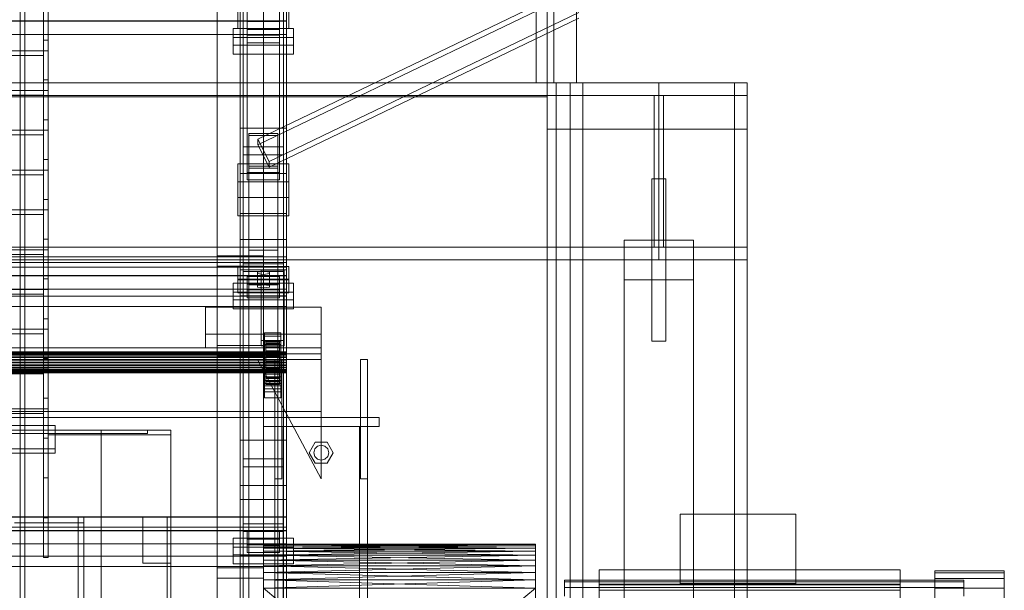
# Model space of a CAD drawing. Header units: millimetres. Extents: x -2233 to 61924, y -68080 to 6847.
# Tile 376 of 656: x 1270 to 2120, y -33138 to -32645. Entities that reach past the tile are written whole.
import ezdxf

# ---------------------------------------------------------------- set-up
doc = ezdxf.new("R2010")
doc.units = ezdxf.units.MM
for name, color, linetype, lineweight in [('frontal_C03', 7, 'Continuous', 0), ('frontal_C03-dry', 7, 'Continuous', 0), ('frontal_secador', 7, 'Continuous', 0), ('frontal_tolva', 7, 'Continuous', 0)]:
    doc.layers.add(name, color=color, linetype=linetype, lineweight=lineweight)

msp = doc.modelspace()

# ---------------------------------------------------------------- linework, layer by layer
at = {"layer": 'frontal_C03'}
for p, q in [((1270, -32314.944), (1270, -34875.113)), ((1270, -32318.841), (1270, -34879.011)), ((1274, -34875.113), (1274, -32314.944)), ((1500, -32314.944), (1500, -34875.113)), ((1500, -34879.011), (1500, -32318.841)), ((1270, -35001.792), (1270, -32441.623)), ((1274, -32441.623), (1274, -35001.792)), ((1460, -32739.193), (1460, -32514.617)), ((1500, -32514.617), (1500, -32739.193)), ((1462.5, -32856.206), (1462.5, -32530.737)), ((1497.5, -32530.737), (1497.5, -32856.206)), ((1462.5, -32862.943), (1462.5, -32537.475)), ((1497.5, -32862.943), (1497.5, -32537.475)), ((1460, -32778.171), (1460, -32553.595)), ((1500, -32778.171), (1500, -32553.595)), ((1440, -32926.85), (1440, -32579.944)), ((1480, -32579.944), (1480, -32926.85)), ((1440, -32588.927), (1440, -32935.833)), ((1480, -32935.833), (1480, -32588.927)), ((1458, -32623.917), (1458, -32653.151)), ((1466, -32777.531), (1466, -32619.182)), ((1475.132, -32748.616), (1742.632, -32619.988)), ((1742.632, -32624.929), (1475.132, -32753.557)), ((1494, -32619.182), (1494, -32777.531)), ((1502, -32653.151), (1502, -32623.917)), ((1466, -32625.47), (1466, -32783.819)), ((1494, -32783.819), (1494, -32625.47)), ((1458, -32637.43), (1458, -32653.151)), ((1484.868, -32767.841), (1752.368, -32639.213)), ((1500, -32635.017), (1500, -32646.426)), ((1500, -32635.017), (1500, -32646.711)), ((1502, -32653.151), (1502, -32637.43)), ((1500, -32646.426), (-1500, -32646.426)), ((1500, -32646.711), (-1500, -32646.711)), ((1466, -32653.835), (1466, -32647.097)), ((1466, -32647.097), (1494, -32647.097)), ((1466, -32658.791), (1466, -32647.097)), ((1484.868, -32772.782), (1752.368, -32644.153)), ((1494, -32647.097), (1494, -32653.835)), ((1494, -32647.097), (1494, -32658.791)), ((1500, -32658.119), (1500, -32646.426)), ((1500, -32658.119), (1500, -32646.711)), ((-1500, -32658.119), (1500, -32658.119)), ((1454, -32667.397), (1454, -32653.024)), ((1454, -32653.024), (1506, -32653.024)), ((1454, -32660.82), (1454, -32653.024)), ((1458, -32653.151), (1502, -32653.151)), ((1494, -32653.835), (1466, -32653.835)), ((1466, -32653.835), (1466, -32665.528)), ((1494, -32658.791), (1466, -32658.791)), ((1466, -32658.791), (1466, -32665.528)), ((1494, -32665.528), (1494, -32653.835)), ((1494, -32665.528), (1494, -32658.791)), ((1506, -32653.024), (1506, -32667.397)), ((1506, -32653.024), (1506, -32660.82)), ((1506, -32660.82), (1454, -32660.82)), ((1454, -32660.82), (1454, -32675.193)), ((1506, -32667.397), (1454, -32667.397)), ((1454, -32667.397), (1454, -32675.193)), ((1466, -32665.528), (1494, -32665.528)), ((1506, -32675.193), (1506, -32660.82)), ((1506, -32675.193), (1506, -32667.397)), ((1454, -32675.193), (1506, -32675.193)), ((1500, -32739.193), (1460, -32739.193)), ((1460, -32739.193), (1460, -32778.171)), ((1460, -33008.685), (1460, -32739.193)), ((1467.5, -32773.613), (1467.5, -32743.751)), ((1467.5, -32743.751), (1492.5, -32743.751)), ((1467.5, -32743.751), (1467.5, -32844.643)), ((1492.5, -32743.751), (1492.5, -32773.613)), ((1492.5, -32844.643), (1492.5, -32743.751)), ((1500, -32778.171), (1500, -32739.193)), ((1500, -32739.193), (1500, -33008.685)), ((1492.5, -32745.504), (1467.5, -32745.504)), ((1467.5, -32745.504), (1467.5, -32771.861)), ((1467.5, -33340.464), (1467.5, -32745.504)), ((1484.868, -32767.841), (1475.132, -32748.616)), ((1475.132, -32748.616), (1475.132, -32753.557)), ((1492.5, -32771.861), (1492.5, -32745.504)), ((1492.5, -32745.504), (1492.5, -33340.464)), ((1462.5, -32762.051), (1462.5, -32755.314)), ((1462.5, -32755.314), (1497.5, -32755.314)), ((1462.5, -33080.782), (1462.5, -32755.314)), ((1475.132, -32753.557), (1484.868, -32772.782)), ((1497.5, -32755.314), (1497.5, -32762.051)), ((1497.5, -32755.314), (1497.5, -33080.782)), ((1497.5, -32762.051), (1462.5, -32762.051)), ((1462.5, -33087.519), (1462.5, -32762.051)), ((1484.868, -32772.782), (1484.868, -32767.841)), ((1497.5, -33087.519), (1497.5, -32762.051)), ((1458, -32785.612), (1458, -32769.892)), ((1458, -32769.892), (1502, -32769.892)), ((1458, -32799.125), (1458, -32769.892)), ((1460, -32778.171), (1500, -32778.171)), ((1460, -33047.663), (1460, -32778.171)), ((1494, -32777.531), (1466, -32777.531)), ((1466, -32777.531), (1466, -32783.819)), ((1467.5, -32771.861), (1492.5, -32771.861)), ((1467.5, -33366.821), (1467.5, -32771.861)), ((1492.5, -32773.613), (1467.5, -32773.613)), ((1467.5, -32773.613), (1467.5, -32874.506)), ((1492.5, -33366.821), (1492.5, -32771.861)), ((1492.5, -32773.613), (1492.5, -32874.506)), ((1494, -32783.819), (1494, -32777.531)), ((1500, -33047.663), (1500, -32778.171)), ((1502, -32769.892), (1502, -32785.612)), ((1502, -32769.892), (1502, -32799.125)), ((1502, -32785.612), (1458, -32785.612)), ((1458, -32785.612), (1458, -32814.846)), ((1466, -32783.819), (1494, -32783.819)), ((1502, -32814.846), (1502, -32785.612)), ((1502, -32799.125), (1458, -32799.125)), ((1458, -32799.125), (1458, -32814.846)), ((1502, -32814.846), (1502, -32799.125)), ((1458, -32814.846), (1502, -32814.846)), ((1500, -32812.755), (1460, -32812.755)), ((1460, -32812.755), (1460, -32861.478)), ((1460, -32835.213), (1460, -32812.755)), ((1500, -32861.478), (1500, -32812.755)), ((1500, -32812.755), (1500, -32835.213)), ((1500, -32835.213), (1460, -32835.213)), ((1460, -32835.213), (1460, -32883.936)), ((1460, -33059.789), (1460, -32835.213)), ((1500, -32883.936), (1500, -32835.213)), ((1500, -32835.213), (1500, -33059.789)), ((1492.5, -32844.643), (1467.5, -32844.643)), ((1467.5, -32844.643), (1467.5, -32874.506)), ((1492.5, -32874.506), (1492.5, -32844.643)), ((-1500, -32850.211), (1500, -32850.211)), ((1440, -32858.418), (1440, -32849.435)), ((1440, -32849.435), (1480, -32849.435)), ((1440, -33196.342), (1440, -32849.435)), ((1480, -32849.435), (1480, -32858.418)), ((1480, -32849.435), (1480, -33196.342)), ((1500, -32850.211), (1500, -32859.194)), ((1500, -32850.211), (1500, -32884.317)), ((-1500, -32855.102), (1500, -32855.102)), ((1500, -32859.194), (-1500, -32859.194)), ((1480, -32858.418), (1440, -32858.418)), ((1440, -32858.418), (1440, -33205.325)), ((1458, -32869.718), (1458, -32858.49)), ((1458, -32858.49), (1502, -32858.49)), ((1458, -32870.183), (1458, -32858.49)), ((1460, -32861.478), (1500, -32861.478)), ((1460, -32883.936), (1460, -32861.478)), ((1497.5, -32856.206), (1462.5, -32856.206)), ((1462.5, -32856.206), (1462.5, -32862.943)), ((1462.5, -32862.943), (1497.5, -32862.943)), ((1480, -32862.757), (1474.804, -32863.43)), ((1478, -32866.35), (1478, -32861.858)), ((1478, -32861.858), (1498, -32861.858)), ((1478, -32922.664), (1478, -32861.858)), ((1480, -33205.325), (1480, -32858.418)), ((1485.196, -32863.43), (1480, -32862.757)), ((1480, -32874.45), (1480, -32862.757)), ((1497.5, -32862.943), (1497.5, -32856.206)), ((1498, -32861.858), (1498, -32866.35)), ((1498, -32861.858), (1498, -32922.664)), ((1500, -32855.102), (1500, -32866.511)), ((1500, -32855.102), (1500, -32866.796)), ((1500, -32893.3), (1500, -32859.194)), ((1500, -32883.936), (1500, -32861.478)), ((1502, -32858.49), (1502, -32869.718)), ((1502, -32858.49), (1502, -32870.183)), ((1500, -32866.511), (-1500, -32866.511)), ((1500, -32866.796), (-1500, -32866.796)), ((1502, -32869.718), (1458, -32869.718)), ((1458, -32869.718), (1458, -32881.412)), ((1502, -32870.183), (1458, -32870.183)), ((1458, -32870.183), (1458, -32881.412)), ((1466, -32873.919), (1466, -32867.182)), ((1466, -32867.182), (1494, -32867.182)), ((1466, -32878.876), (1466, -32867.182)), ((1474.804, -32863.43), (1474.804, -32864.778)), ((1474.804, -32875.124), (1474.804, -32863.43)), ((1474.804, -32864.778), (1480, -32865.452)), ((1474.804, -32876.471), (1474.804, -32864.778)), ((1498, -32866.35), (1478, -32866.35)), ((1478, -32866.35), (1478, -32927.156)), ((1480, -32865.452), (1485.196, -32864.778)), ((1480, -32865.452), (1480, -32877.145)), ((1485.196, -32864.778), (1485.196, -32863.43)), ((1485.196, -32875.124), (1485.196, -32863.43)), ((1485.196, -32876.471), (1485.196, -32864.778)), ((1494, -32867.182), (1494, -32873.919)), ((1494, -32867.182), (1494, -32878.876)), ((1498, -32927.156), (1498, -32866.35)), ((1500, -32878.204), (1500, -32866.511)), ((1500, -32878.204), (1500, -32866.796)), ((1502, -32881.412), (1502, -32869.718)), ((1502, -32881.412), (1502, -32870.183)), ((-1500, -32878.204), (1500, -32878.204)), ((1454, -32887.482), (1454, -32873.109)), ((1454, -32873.109), (1506, -32873.109)), ((1454, -32880.905), (1454, -32873.109)), ((1494, -32873.919), (1466, -32873.919)), ((1466, -32873.919), (1466, -32885.613)), ((1494, -32878.876), (1466, -32878.876)), ((1466, -32878.876), (1466, -32885.613)), ((1467.5, -32874.506), (1492.5, -32874.506)), ((1474.804, -32875.124), (1480, -32874.45)), ((1474.804, -32876.471), (1474.804, -32875.124)), ((1480, -32877.145), (1474.804, -32876.471)), ((1480, -32874.45), (1485.196, -32875.124)), ((1485.196, -32876.471), (1480, -32877.145)), ((1485.196, -32875.124), (1485.196, -32876.471)), ((1494, -32885.613), (1494, -32873.919)), ((1494, -32885.613), (1494, -32878.876)), ((1506, -32873.109), (1506, -32887.482)), ((1506, -32873.109), (1506, -32880.905)), ((1500, -32884.317), (-1500, -32884.317)), ((1506, -32880.905), (1454, -32880.905)), ((1454, -32880.905), (1454, -32895.278)), ((1506, -32887.482), (1454, -32887.482)), ((1454, -32887.482), (1454, -32895.278)), ((1458, -32881.412), (1502, -32881.412)), ((1460, -32883.936), (1500, -32883.936)), ((1460, -33108.512), (1460, -32883.936)), ((1466, -32885.613), (1494, -32885.613)), ((1500, -33108.512), (1500, -32883.936)), ((1500, -32893.3), (1500, -32884.317)), ((1506, -32895.278), (1506, -32880.905)), ((1506, -32895.278), (1506, -32887.482)), ((-1500, -32893.3), (1500, -32893.3)), ((1430, -32916.942), (1430, -32893.896)), ((1430, -32893.896), (1530, -32893.896)), ((1430, -32928.942), (1430, -32893.896)), ((1454, -32895.278), (1506, -32895.278)), ((1530, -32893.896), (1530, -32916.942)), ((1530, -32893.896), (1530, -32928.942)), ((1530, -32916.942), (1430, -32916.942)), ((1430, -32916.942), (1430, -32928.942)), ((1498, -32922.664), (1478, -32922.664)), ((1478, -32922.664), (1478, -32927.156)), ((1481, -32918.767), (1481, -32916.072)), ((1481, -32916.072), (1495, -32916.072)), ((1481, -32956.999), (1481, -32916.072)), ((1495, -32918.767), (1481, -32918.767)), ((1481, -32918.767), (1481, -32959.694)), ((1482, -32932.482), (1482, -32922.488)), ((1482, -32922.488), (1482, -32923.308)), ((1482, -32922.488), (1494, -32922.488)), ((1482, -32922.961), (1482, -32922.488)), ((1494, -32923.308), (1494, -32922.488)), ((1494, -32922.488), (1494, -32932.482)), ((1494, -32922.488), (1494, -32922.961)), ((1495, -32916.072), (1495, -32918.767)), ((1495, -32916.072), (1495, -32956.999)), ((1495, -32959.694), (1495, -32918.767)), ((1498, -32927.156), (1498, -32922.664)), ((1530, -32928.942), (1530, -32916.942)), ((1530, -32928.942), (-1530, -32928.942)), ((1430, -32928.942), (1530, -32928.942)), ((1480, -32926.85), (1440, -32926.85)), ((1440, -32926.85), (1440, -32935.833)), ((1478, -32927.156), (1498, -32927.156)), ((1480, -32935.833), (1480, -32926.85)), ((1481, -32925.953), (1481, -32923.258)), ((1481, -32923.258), (1495, -32923.258)), ((1481, -32964.185), (1481, -32923.258)), ((1495, -32925.953), (1481, -32925.953)), ((1481, -32925.953), (1481, -32966.88)), ((1482, -32932.706), (1482, -32922.961)), ((1482, -32922.961), (1494, -32922.961)), ((1482, -32924.696), (1482, -32922.961)), ((1482, -32932.87), (1482, -32923.308)), ((1482, -32923.308), (1482, -32925.367)), ((1482, -32923.308), (1494, -32923.308)), ((1482, -32933.528), (1482, -32924.696)), ((1482, -32924.696), (1494, -32924.696)), ((1482, -32927.575), (1482, -32924.696)), ((1482, -32933.845), (1482, -32925.367)), ((1482, -32925.367), (1482, -32928.523)), ((1482, -32925.367), (1494, -32925.367)), ((1482, -32934.891), (1482, -32927.575)), ((1482, -32927.575), (1494, -32927.575)), ((1482, -32931.401), (1482, -32927.575)), ((1482, -32935.34), (1482, -32928.523)), ((1482, -32928.523), (1482, -32932.562)), ((1482, -32928.523), (1494, -32928.523)), ((1494, -32922.961), (1494, -32932.706)), ((1494, -32922.961), (1494, -32924.696)), ((1494, -32925.367), (1494, -32923.308)), ((1494, -32923.308), (1494, -32932.87)), ((1494, -32924.696), (1494, -32933.528)), ((1494, -32924.696), (1494, -32927.575)), ((1494, -32928.523), (1494, -32925.367)), ((1494, -32925.367), (1494, -32933.845)), ((1494, -32927.575), (1494, -32934.891)), ((1494, -32927.575), (1494, -32931.401)), ((1494, -32932.562), (1494, -32928.523)), ((1494, -32928.523), (1494, -32935.34)), ((1495, -32923.258), (1495, -32925.953)), ((1495, -32923.258), (1495, -32964.185)), ((1495, -32966.88), (1495, -32925.953)), ((1530, -32928.942), (1530, -32933.942)), ((1530, -32933.942), (-1530, -32933.942)), ((-1500, -32932.482), (1500, -32932.482)), ((-1500, -32932.706), (1500, -32932.706)), ((-1500, -32932.87), (1500, -32932.87)), ((-1500, -32933.528), (1500, -32933.528)), ((-1500, -32933.845), (1500, -32933.845)), ((-1500, -32934.891), (1500, -32934.891)), ((-1500, -32935.34), (1500, -32935.34)), ((-1500, -32936.704), (1500, -32936.704)), ((-1500, -32937.254), (1500, -32937.254)), ((-1500, -32938.841), (1500, -32938.841)), ((1500, -32939.455), (-1500, -32939.455)), ((1440, -32935.833), (1480, -32935.833)), ((1530, -33041.942), (1475, -32938.942)), ((1475, -32938.942), (1530, -32938.942)), ((1482, -32936.704), (1482, -32931.401)), ((1482, -32931.401), (1494, -32931.401)), ((1482, -32935.914), (1482, -32931.401)), ((1482, -32932.87), (1482, -32932.482)), ((1494, -32932.482), (1482, -32932.482)), ((1482, -32932.482), (1482, -32932.706)), ((1482, -32937.254), (1482, -32932.562)), ((1482, -32932.562), (1482, -32937.209)), ((1482, -32932.562), (1494, -32932.562)), ((1494, -32932.706), (1482, -32932.706)), ((1482, -32932.706), (1482, -32933.528)), ((1482, -32933.845), (1482, -32932.87)), ((1494, -32932.87), (1482, -32932.87)), ((1494, -32933.528), (1482, -32933.528)), ((1482, -32933.528), (1482, -32934.891)), ((1482, -32935.34), (1482, -32933.845)), ((1494, -32933.845), (1482, -32933.845)), ((1494, -32934.891), (1482, -32934.891)), ((1482, -32934.891), (1482, -32936.704)), ((1482, -32937.254), (1482, -32935.34)), ((1494, -32935.34), (1482, -32935.34)), ((1482, -32938.841), (1482, -32935.914)), ((1482, -32935.914), (1494, -32935.914)), ((1482, -32940.806), (1482, -32935.914)), ((1494, -32936.704), (1482, -32936.704)), ((1482, -32936.704), (1482, -32938.841)), ((1482, -32937.209), (1482, -32939.455)), ((1494, -32937.209), (1482, -32937.209)), ((1482, -32937.209), (1482, -32942.146)), ((1482, -32939.455), (1482, -32937.254)), ((1494, -32937.254), (1482, -32937.254)), ((1494, -32938.841), (1482, -32938.841)), ((1482, -32938.841), (1482, -32941.158)), ((1482, -32939.455), (1494, -32939.455)), ((1482, -32941.793), (1482, -32939.455)), ((1490, -33041.942), (1490, -32938.942)), ((1490, -32938.942), (1496, -32938.942)), ((1494, -32931.401), (1494, -32936.704)), ((1494, -32931.401), (1494, -32935.914)), ((1494, -32932.482), (1494, -32932.87)), ((1494, -32932.706), (1494, -32932.482)), ((1494, -32937.209), (1494, -32932.562)), ((1494, -32932.562), (1494, -32937.254)), ((1494, -32933.528), (1494, -32932.706)), ((1494, -32932.87), (1494, -32933.845)), ((1494, -32934.891), (1494, -32933.528)), ((1494, -32933.845), (1494, -32935.34)), ((1494, -32936.704), (1494, -32934.891)), ((1494, -32935.34), (1494, -32937.254)), ((1494, -32935.914), (1494, -32938.841)), ((1494, -32935.914), (1494, -32940.806)), ((1494, -32938.841), (1494, -32936.704)), ((1494, -32939.455), (1494, -32937.209)), ((1494, -32942.146), (1494, -32937.209)), ((1494, -32937.254), (1494, -32939.455)), ((1494, -32941.158), (1494, -32938.841)), ((1494, -32939.455), (1494, -32941.793)), ((1496, -33041.942), (1496, -32938.942)), ((1500, -32932.87), (1500, -32932.482)), ((1500, -32932.482), (1500, -32932.706)), ((1500, -32932.706), (1500, -32933.528)), ((1500, -32933.845), (1500, -32932.87)), ((1500, -32933.528), (1500, -32934.891)), ((1500, -32935.34), (1500, -32933.845)), ((1500, -32934.891), (1500, -32936.704)), ((1500, -32937.254), (1500, -32935.34)), ((1500, -32936.704), (1500, -32938.841)), ((1500, -32939.455), (1500, -32937.254)), ((1500, -32938.841), (1500, -32941.158)), ((1500, -32941.793), (1500, -32939.455)), ((1530, -32933.942), (1530, -32983.942)), ((1530, -32938.942), (1530, -33041.942)), ((1564, -33041.942), (1564, -32938.942)), ((1564, -32938.942), (1570, -32938.942)), ((1570, -33041.942), (1570, -32938.942)), ((-1500, -32941.158), (1500, -32941.158)), ((-1500, -32941.793), (1500, -32941.793)), ((-1500, -32943.497), (1500, -32943.497)), ((-1500, -32944.111), (1500, -32944.111)), ((-1500, -32945.698), (1500, -32945.698)), ((-1500, -32946.248), (1500, -32946.248)), ((-1500, -32947.611), (1500, -32947.611)), ((-1500, -32948.06), (1500, -32948.06)), ((1482, -32941.158), (1482, -32940.806)), ((1482, -32940.806), (1494, -32940.806)), ((1482, -32945.743), (1482, -32940.806)), ((1494, -32941.158), (1482, -32941.158)), ((1482, -32941.158), (1482, -32943.497)), ((1482, -32944.111), (1482, -32941.793)), ((1482, -32941.793), (1482, -32942.146)), ((1494, -32941.793), (1482, -32941.793)), ((1482, -32942.146), (1482, -32947.038)), ((1482, -32942.146), (1494, -32942.146)), ((1482, -32943.497), (1482, -32945.743)), ((1494, -32943.497), (1482, -32943.497)), ((1482, -32943.497), (1482, -32945.698)), ((1482, -32946.248), (1482, -32944.111)), ((1482, -32944.111), (1482, -32947.038)), ((1494, -32944.111), (1482, -32944.111)), ((1482, -32945.698), (1482, -32950.389)), ((1494, -32945.698), (1482, -32945.698)), ((1482, -32945.698), (1482, -32947.611)), ((1482, -32945.743), (1494, -32945.743)), ((1482, -32950.389), (1482, -32945.743)), ((1482, -32948.06), (1482, -32946.248)), ((1482, -32946.248), (1482, -32951.551)), ((1494, -32946.248), (1482, -32946.248)), ((1482, -32947.038), (1482, -32951.551)), ((1482, -32947.038), (1494, -32947.038)), ((1482, -32947.611), (1482, -32954.429)), ((1494, -32947.611), (1482, -32947.611)), ((1482, -32947.611), (1482, -32949.107)), ((1482, -32949.424), (1482, -32948.06)), ((1482, -32948.06), (1482, -32955.377)), ((1494, -32948.06), (1482, -32948.06)), ((1494, -32940.806), (1494, -32941.158)), ((1494, -32940.806), (1494, -32945.743)), ((1494, -32943.497), (1494, -32941.158)), ((1494, -32942.146), (1494, -32941.793)), ((1494, -32941.793), (1494, -32944.111)), ((1494, -32947.038), (1494, -32942.146)), ((1494, -32945.743), (1494, -32943.497)), ((1494, -32945.698), (1494, -32943.497)), ((1494, -32947.038), (1494, -32944.111)), ((1494, -32944.111), (1494, -32946.248)), ((1494, -32950.389), (1494, -32945.698)), ((1494, -32947.611), (1494, -32945.698)), ((1494, -32945.743), (1494, -32950.389)), ((1494, -32951.551), (1494, -32946.248)), ((1494, -32946.248), (1494, -32948.06)), ((1494, -32951.551), (1494, -32947.038)), ((1494, -32954.429), (1494, -32947.611)), ((1494, -32949.107), (1494, -32947.611)), ((1494, -32955.377), (1494, -32948.06)), ((1494, -32948.06), (1494, -32949.424)), ((1500, -32941.158), (1500, -32943.497)), ((1500, -32944.111), (1500, -32941.793)), ((1500, -32943.497), (1500, -32945.698)), ((1500, -32946.248), (1500, -32944.111)), ((1500, -32945.698), (1500, -32947.611)), ((1500, -32948.06), (1500, -32946.248)), ((1500, -32947.611), (1500, -32949.107)), ((1500, -32949.424), (1500, -32948.06)), ((-1500, -32949.107), (1500, -32949.107)), ((-1500, -32949.424), (1500, -32949.424)), ((-1500, -32950.082), (1500, -32950.082)), ((-1500, -32950.246), (1500, -32950.246)), ((-1500, -32950.47), (1500, -32950.47)), ((1481, -32964.181), (1481, -32953.851)), ((1481, -32953.851), (1495, -32953.851)), ((1481, -32961.647), (1481, -32953.851)), ((1482, -32949.107), (1482, -32957.585)), ((1494, -32949.107), (1482, -32949.107)), ((1482, -32949.107), (1482, -32950.082)), ((1482, -32950.246), (1482, -32949.424)), ((1482, -32949.424), (1482, -32958.255)), ((1494, -32949.424), (1482, -32949.424)), ((1482, -32950.082), (1482, -32959.644)), ((1494, -32950.082), (1482, -32950.082)), ((1482, -32950.082), (1482, -32950.47)), ((1482, -32950.47), (1482, -32950.246)), ((1482, -32950.246), (1482, -32959.991)), ((1494, -32950.246), (1482, -32950.246)), ((1482, -32950.389), (1494, -32950.389)), ((1482, -32954.429), (1482, -32950.389)), ((1482, -32950.47), (1482, -32960.464)), ((1494, -32950.47), (1482, -32950.47)), ((1482, -32951.551), (1482, -32955.377)), ((1482, -32951.551), (1494, -32951.551)), ((1482, -32954.429), (1494, -32954.429)), ((1482, -32957.585), (1482, -32954.429)), ((1482, -32955.377), (1482, -32958.255)), ((1482, -32955.377), (1494, -32955.377)), ((1494, -32957.585), (1494, -32949.107)), ((1494, -32950.082), (1494, -32949.107)), ((1494, -32958.255), (1494, -32949.424)), ((1494, -32949.424), (1494, -32950.246)), ((1494, -32959.644), (1494, -32950.082)), ((1494, -32950.47), (1494, -32950.082)), ((1494, -32959.991), (1494, -32950.246)), ((1494, -32950.246), (1494, -32950.47)), ((1494, -32950.389), (1494, -32954.429)), ((1494, -32960.464), (1494, -32950.47)), ((1494, -32955.377), (1494, -32951.551)), ((1494, -32954.429), (1494, -32957.585)), ((1494, -32958.255), (1494, -32955.377)), ((1495, -32953.851), (1495, -32964.181)), ((1495, -32953.851), (1495, -32961.647)), ((1500, -32949.107), (1500, -32950.082)), ((1500, -32950.246), (1500, -32949.424)), ((1500, -32950.082), (1500, -32950.47)), ((1500, -32950.47), (1500, -32950.246)), ((1495, -32956.999), (1481, -32956.999)), ((1481, -32956.999), (1481, -32959.694)), ((1481, -32959.694), (1495, -32959.694)), ((1495, -32961.647), (1481, -32961.647)), ((1481, -32961.647), (1481, -32971.977)), ((1495, -32964.181), (1481, -32964.181)), ((1481, -32964.181), (1481, -32971.977)), ((1495, -32964.185), (1481, -32964.185)), ((1481, -32964.185), (1481, -32966.88)), ((1482, -32957.585), (1494, -32957.585)), ((1482, -32959.644), (1482, -32957.585)), ((1482, -32958.255), (1482, -32959.991)), ((1482, -32958.255), (1494, -32958.255)), ((1482, -32959.644), (1494, -32959.644)), ((1482, -32960.464), (1482, -32959.644)), ((1482, -32959.991), (1482, -32960.464)), ((1482, -32959.991), (1494, -32959.991)), ((1482, -32960.464), (1494, -32960.464)), ((1494, -32957.585), (1494, -32959.644)), ((1494, -32959.991), (1494, -32958.255)), ((1494, -32959.644), (1494, -32960.464)), ((1494, -32960.464), (1494, -32959.991)), ((1495, -32959.694), (1495, -32956.999)), ((1495, -32971.977), (1495, -32961.647)), ((1495, -32971.977), (1495, -32964.181)), ((1495, -32966.88), (1495, -32964.185)), ((1481, -32966.88), (1495, -32966.88)), ((1481, -32971.977), (1495, -32971.977)), ((1530, -32983.942), (-1530, -32983.942)), ((1530, -32988.942), (-1530, -32988.942)), ((1480, -32988.942), (1580, -32988.942)), ((1480, -32996.942), (1480, -32988.942)), ((1530, -32983.942), (1530, -32988.942)), ((1580, -32996.942), (1580, -32988.942)), ((1480, -32996.942), (1580, -32996.942)), ((1490, -32996.942), (1497, -32996.942)), ((1490, -35975), (1490, -32996.942)), ((1497, -35975), (1497, -32996.942)), ((1497, -32996.942), (1563, -32996.942)), ((1563, -32996.942), (1570, -32996.942)), ((1563, -35975), (1563, -32996.942)), ((1570, -35975), (1570, -32996.942)), ((1500, -33008.685), (1460, -33008.685)), ((1460, -33008.685), (1460, -33047.663)), ((1460, -33278.176), (1460, -33008.685)), ((1500, -33047.663), (1500, -33008.685)), ((1500, -33008.685), (1500, -33278.176)), ((1519.6, -33019.442), (1524.8, -33010.436)), ((1523.6, -33019.442), (1524.457, -33016.242)), ((1524.457, -33016.242), (1526.8, -33013.9)), ((1524.8, -33010.436), (1535.2, -33010.436)), ((1526.8, -33013.9), (1530, -33013.042)), ((1530, -33013.042), (1533.2, -33013.9)), ((1533.2, -33013.9), (1535.543, -33016.242)), ((1535.2, -33010.436), (1540.4, -33019.442)), ((1535.543, -33016.242), (1536.4, -33019.442)), ((1462.5, -33031.542), (1462.5, -33024.805)), ((1462.5, -33024.805), (1497.5, -33024.805)), ((1462.5, -33350.274), (1462.5, -33024.805)), ((1497.5, -33024.805), (1497.5, -33031.542)), ((1497.5, -33024.805), (1497.5, -33350.274)), ((1524.8, -33028.449), (1519.6, -33019.442)), ((1524.457, -33022.642), (1523.6, -33019.442)), ((1526.8, -33024.985), (1524.457, -33022.642)), ((1535.543, -33022.642), (1533.2, -33024.985)), ((1540.4, -33019.442), (1535.2, -33028.449)), ((1536.4, -33019.442), (1535.543, -33022.642)), ((1497.5, -33031.542), (1462.5, -33031.542)), ((1462.5, -33357.011), (1462.5, -33031.542)), ((1497.5, -33357.011), (1497.5, -33031.542)), ((1535.2, -33028.449), (1524.8, -33028.449)), ((1530, -33025.842), (1526.8, -33024.985)), ((1533.2, -33024.985), (1530, -33025.842)), ((1460, -33047.663), (1500, -33047.663)), ((1460, -33317.154), (1460, -33047.663)), ((1496, -33041.942), (1490, -33041.942)), ((1500, -33317.154), (1500, -33047.663)), ((1570, -33041.942), (1564, -33041.942)), ((1500, -33059.789), (1460, -33059.789)), ((1460, -33059.789), (1460, -33108.512)), ((1460, -33329.281), (1460, -33059.789)), ((1500, -33108.512), (1500, -33059.789)), ((1500, -33059.789), (1500, -33329.281)), ((-1500, -33074.787), (1500, -33074.787)), ((-1500, -33075.187), (1500, -33075.187)), ((1500, -33074.787), (1500, -33083.77)), ((1500, -33074.787), (1500, -33108.893)), ((1500, -33075.187), (1500, -33086.595)), ((1500, -33075.187), (1500, -33086.88)), ((1500, -33083.77), (-1500, -33083.77)), ((1497.5, -33080.782), (1462.5, -33080.782)), ((1462.5, -33080.782), (1462.5, -33087.519)), ((1497.5, -33087.519), (1497.5, -33080.782)), ((1500, -33117.876), (1500, -33083.77)), ((1500, -33086.595), (-1500, -33086.595)), ((1500, -33086.88), (-1500, -33086.88)), ((1462.5, -33087.519), (1497.5, -33087.519)), ((1466, -33094.004), (1466, -33087.267)), ((1466, -33087.267), (1494, -33087.267)), ((1466, -33098.96), (1466, -33087.267)), ((1494, -33087.267), (1494, -33094.004)), ((1494, -33087.267), (1494, -33098.96)), ((1500, -33098.289), (1500, -33086.595)), ((1500, -33098.289), (1500, -33086.88)), ((-1500, -33098.289), (1500, -33098.289)), ((1454, -33107.567), (1454, -33093.194)), ((1454, -33093.194), (1506, -33093.194)), ((1454, -33100.989), (1454, -33093.194)), ((1506, -33100.989), (1454, -33100.989)), ((1454, -33100.989), (1454, -33115.362)), ((1494, -33094.004), (1466, -33094.004)), ((1466, -33094.004), (1466, -33105.698)), ((1494, -33098.96), (1466, -33098.96)), ((1466, -33098.96), (1466, -33105.698)), ((1494, -33105.698), (1494, -33094.004)), ((1494, -33105.698), (1494, -33098.96)), ((1506, -33093.194), (1506, -33107.567)), ((1506, -33093.194), (1506, -33100.989)), ((1506, -33115.362), (1506, -33100.989)), ((1500, -33108.893), (-1500, -33108.893)), ((1506, -33107.567), (1454, -33107.567)), ((1454, -33107.567), (1454, -33115.362)), ((1460, -33108.512), (1500, -33108.512)), ((1460, -33378.004), (1460, -33108.512)), ((1466, -33105.698), (1494, -33105.698)), ((1500, -33378.004), (1500, -33108.512)), ((1500, -33117.876), (1500, -33108.893)), ((1506, -33115.362), (1506, -33107.567)), ((-1500, -33117.876), (1500, -33117.876)), ((1454, -33115.362), (1506, -33115.362)), ((1440, -33127.91), (1440, -33118.927)), ((1440, -33118.927), (1480, -33118.927)), ((1440, -33465.833), (1440, -33118.927)), ((1480, -33118.927), (1480, -33127.91)), ((1480, -33118.927), (1480, -33465.833)), ((1480, -33127.91), (1440, -33127.91)), ((1440, -33127.91), (1440, -33474.816)), ((1480, -33474.816), (1480, -33127.91))]:
    msp.add_line(p, q, dxfattribs=at)
at = {"layer": 'frontal_C03-dry'}
for p, q in [((1290, -32663.125), (1290, -32569.125)), ((1294, -32569.125), (1294, -32663.125)), ((1290, -32697.5), (1290, -32603.5)), ((1294, -32603.5), (1294, -32697.5)), ((1290, -32628.75), (1290, -32663.125)), ((1294, -32663.125), (1294, -32628.75)), ((1290, -32731.875), (1290, -32637.875)), ((1290, -32637.875), (1290, -32672.25)), ((1290, -32676.25), (1290, -32641.875)), ((1294, -32637.875), (1294, -32731.875)), ((1294, -32637.875), (1294, -32672.25)), ((1294, -32663.125), (1290, -32663.125)), ((1290, -32663.125), (1290, -32697.5)), ((1294, -32697.5), (1294, -32663.125)), ((1290, -32672.25), (-1290, -32672.25)), ((1290, -32672.25), (1290, -32676.25)), ((1290, -32766.25), (1290, -32672.25)), ((1294, -32672.25), (1290, -32672.25)), ((1290, -32672.25), (1290, -32706.625)), ((1294, -32672.25), (1294, -32766.25)), ((1294, -32672.25), (1294, -32706.625)), ((-1290, -32676.25), (1290, -32676.25)), ((1290, -32710.625), (1290, -32676.25)), ((1294, -32697.5), (1290, -32697.5)), ((1290, -32697.5), (1290, -32731.875)), ((1294, -32731.875), (1294, -32697.5)), ((1290, -32706.625), (-1290, -32706.625)), ((1290, -32706.625), (1290, -32710.625)), ((1290, -32800.625), (1290, -32706.625)), ((1294, -32706.625), (1290, -32706.625)), ((1290, -32706.625), (1290, -32741)), ((1294, -32706.625), (1294, -32800.625)), ((1294, -32706.625), (1294, -32741)), ((-1290, -32710.625), (1290, -32710.625)), ((1290, -32745), (1290, -32710.625)), ((1294, -32731.875), (1290, -32731.875)), ((1290, -32731.875), (1290, -32766.25)), ((1294, -32766.25), (1294, -32731.875)), ((1290, -32741), (-1290, -32741)), ((1290, -32741), (1290, -32745)), ((1290, -32835), (1290, -32741)), ((1294, -32741), (1290, -32741)), ((1290, -32741), (1290, -32775.375)), ((1294, -32741), (1294, -32835)), ((1294, -32741), (1294, -32775.375)), ((-1290, -32745), (1290, -32745)), ((1290, -32779.375), (1290, -32745)), ((1294, -32766.25), (1290, -32766.25)), ((1290, -32766.25), (1290, -32800.625)), ((1294, -32800.625), (1294, -32766.25)), ((1290, -32775.375), (-1290, -32775.375)), ((1290, -32775.375), (1290, -32779.375)), ((1290, -32869.375), (1290, -32775.375)), ((1294, -32775.375), (1290, -32775.375)), ((1290, -32775.375), (1290, -32809.75)), ((1294, -32775.375), (1294, -32869.375)), ((1294, -32775.375), (1294, -32809.75)), ((-1290, -32779.375), (1290, -32779.375)), ((1290, -32813.75), (1290, -32779.375)), ((1294, -32800.625), (1290, -32800.625)), ((1290, -32800.625), (1290, -32835)), ((1294, -32835), (1294, -32800.625)), ((1290, -32809.75), (-1290, -32809.75)), ((1290, -32809.75), (1290, -32813.75)), ((1290, -32903.75), (1290, -32809.75)), ((1294, -32809.75), (1290, -32809.75)), ((1290, -32809.75), (1290, -32844.125)), ((1294, -32809.75), (1294, -32903.75)), ((1294, -32809.75), (1294, -32844.125)), ((-1290, -32813.75), (1290, -32813.75)), ((1290, -32848.125), (1290, -32813.75)), ((1294, -32835), (1290, -32835)), ((1290, -32835), (1290, -32869.375)), ((1294, -32869.375), (1294, -32835)), ((1290, -32844.125), (-1290, -32844.125)), ((1290, -32844.125), (1290, -32848.125)), ((1290, -32938.125), (1290, -32844.125)), ((1294, -32844.125), (1290, -32844.125)), ((1290, -32844.125), (1290, -32878.5)), ((1294, -32844.125), (1294, -32938.125)), ((1294, -32844.125), (1294, -32878.5)), ((-1290, -32848.125), (1290, -32848.125)), ((1290, -32882.5), (1290, -32848.125)), ((1294, -32869.375), (1290, -32869.375)), ((1290, -32869.375), (1290, -32903.75)), ((1294, -32903.75), (1294, -32869.375)), ((1290, -32878.5), (-1290, -32878.5)), ((1290, -32878.5), (1290, -32882.5)), ((1290, -32972.5), (1290, -32878.5)), ((1294, -32878.5), (1290, -32878.5)), ((1290, -32878.5), (1290, -32912.875)), ((1294, -32878.5), (1294, -32972.5)), ((1294, -32878.5), (1294, -32912.875)), ((-1290, -32882.5), (1290, -32882.5)), ((1290, -32916.875), (1290, -32882.5)), ((1294, -32903.75), (1290, -32903.75)), ((1290, -32903.75), (1290, -32938.125)), ((1294, -32938.125), (1294, -32903.75)), ((1290, -32912.875), (-1290, -32912.875)), ((1290, -32912.875), (1290, -32916.875)), ((1290, -33006.875), (1290, -32912.875)), ((1294, -32912.875), (1290, -32912.875)), ((1290, -32912.875), (1290, -32947.25)), ((1294, -32912.875), (1294, -33006.875)), ((1294, -32912.875), (1294, -32947.25)), ((-1290, -32916.875), (1290, -32916.875)), ((1290, -32951.25), (1290, -32916.875)), ((1294, -32938.125), (1290, -32938.125)), ((1290, -32938.125), (1290, -32972.5)), ((1294, -32972.5), (1294, -32938.125)), ((1290, -32947.25), (-1290, -32947.25)), ((1290, -32947.25), (1290, -32951.25)), ((1290, -33041.25), (1290, -32947.25)), ((1294, -32947.25), (1290, -32947.25)), ((1290, -32947.25), (1290, -32981.625)), ((1294, -32947.25), (1294, -33041.25)), ((1294, -32947.25), (1294, -32981.625)), ((-1290, -32951.25), (1290, -32951.25)), ((1290, -32985.625), (1290, -32951.25)), ((1294, -32972.5), (1290, -32972.5)), ((1290, -32972.5), (1290, -33006.875)), ((1294, -33006.875), (1294, -32972.5)), ((1290, -32981.625), (-1290, -32981.625)), ((1290, -32981.625), (1290, -32985.625)), ((1290, -33075.625), (1290, -32981.625)), ((1294, -32981.625), (1290, -32981.625)), ((1290, -32981.625), (1290, -33016)), ((1294, -32981.625), (1294, -33075.625)), ((1294, -32981.625), (1294, -33016)), ((-1290, -32985.625), (1290, -32985.625)), ((1290, -33020), (1290, -32985.625)), ((1294, -33006.875), (1290, -33006.875)), ((1290, -33006.875), (1290, -33041.25)), ((1294, -33041.25), (1294, -33006.875)), ((1290, -33016), (-1290, -33016)), ((1290, -33016), (1290, -33020)), ((1290, -33110), (1290, -33016)), ((1294, -33016), (1290, -33016)), ((1294, -33016), (1294, -33110)), ((-1290, -33020), (1290, -33020)), ((1294, -33041.25), (1290, -33041.25)), ((1290, -33041.25), (1290, -33075.625)), ((1294, -33075.625), (1294, -33041.25)), ((1294, -33075.625), (1290, -33075.625)), ((1290, -33075.625), (1290, -33110)), ((1294, -33110), (1294, -33075.625)), ((1294, -33110), (1290, -33110))]:
    msp.add_line(p, q, dxfattribs=at)
at = {"layer": 'frontal_secador'}
for p, q in [((1300, -32996), (-1300, -32996)), ((1300, -33016), (1300, -32996)), ((1300, -32996), (1300, -33000)), ((-1400, -33000), (1400, -33000)), ((-1380, -33000), (1380, -33000)), ((-1380, -33003), (1380, -33003)), ((-1300, -33000), (1300, -33000)), ((1250, -33000), (1400, -33000)), ((1294, -33000), (1400, -33000)), ((1294, -33004), (1294, -33000)), ((1294, -33004), (1400, -33004)), ((1300, -33000), (1300, -33020)), ((1340, -33000), (1400, -33000)), ((1340, -36000), (1340, -33000)), ((1380, -33003), (1380, -33000)), ((1400, -33075), (1400, -33000)), ((1400, -33250), (1400, -33000)), ((1400, -36000), (1400, -33000)), ((1400, -33004), (1400, -33000)), ((-1300, -33016), (1300, -33016)), ((1300, -33016), (1300, -33020)), ((1300, -33020), (-1300, -33020)), ((-1400, -33075), (1400, -33075)), ((1255, -33075), (1320, -33075)), ((1265, -33075), (1270, -33075)), ((1265, -33075), (1325, -33075)), ((1270, -35980), (1270, -33075)), ((1270, -33075), (1320, -33075)), ((1320, -33075), (1325, -33075)), ((1320, -35980), (1320, -33075)), ((1320, -33350), (1320, -33075)), ((1325, -33075), (1400, -33075)), ((1325, -36000), (1325, -33075)), ((1325, -34600), (1325, -33075)), ((1325, -35980), (1325, -33075)), ((1325, -33080), (1325, -33075)), ((1325, -33350), (1325, -33075)), ((1376, -33075), (1400, -33075)), ((1376, -33115), (1376, -33075)), ((1397, -33075), (1400, -33075)), ((1397, -35940), (1397, -33075)), ((1400, -36000), (1400, -33075)), ((1400, -34600), (1400, -33075)), ((1400, -35940), (1400, -33075)), ((1400, -33115), (1400, -33075)), ((1400, -34650), (1400, -33075)), ((1840, -33072.5), (1940, -33072.5)), ((1840, -33132.5), (1840, -33072.5)), ((1940, -33132.5), (1940, -33072.5)), ((1265, -33080), (1325, -33080)), ((1265, -33080), (1270, -33080)), ((1270, -33170), (1270, -33080)), ((1320, -33080), (1325, -33080)), ((1320, -33170), (1320, -33080)), ((1325, -33170), (1325, -33080)), ((1480, -33098.5), (1480, -33100.02)), ((1480, -33098.88), (1480, -33098.5)), ((1480, -33098.5), (1480, -33104.58)), ((1480, -33101.92), (1480, -33098.5)), ((1480, -33098.5), (1480, -33122.82)), ((1480, -33117.12), (1480, -33098.5)), ((1480, -33098.5), (1480, -33359)), ((1480, -33354.82), (1480, -33098.5)), ((1715, -33098.88), (1480, -33098.5)), ((1715, -33098.5), (1480, -33098.5)), ((1715, -33098.5), (1480, -33098.88)), ((1480, -33100.02), (1480, -33098.88)), ((1480, -33101.92), (1480, -33098.88)), ((1715, -33100.02), (1480, -33098.88)), ((1715, -33098.88), (1480, -33098.88)), ((1715, -33098.88), (1480, -33100.02)), ((1480, -33100.02), (1480, -33104.58)), ((1480, -33101.92), (1480, -33100.02)), ((1715, -33101.92), (1480, -33100.02)), ((1715, -33100.02), (1480, -33100.02)), ((1715, -33100.02), (1480, -33101.92)), ((1715, -33100.02), (1715, -33098.5)), ((1715, -33098.5), (1715, -33098.88)), ((1715, -33104.58), (1715, -33098.5)), ((1715, -33098.5), (1715, -33101.92)), ((1715, -33122.82), (1715, -33098.5)), ((1715, -33098.5), (1715, -33117.12)), ((1715, -33359), (1715, -33098.5)), ((1715, -33098.5), (1715, -33354.82)), ((1715, -33098.88), (1715, -33100.02)), ((1715, -33098.88), (1715, -33101.92)), ((1715, -33104.58), (1715, -33100.02)), ((1715, -33100.02), (1715, -33101.92)), ((1480, -33104.58), (1480, -33101.92)), ((1480, -33108), (1480, -33101.92)), ((1480, -33117.12), (1480, -33101.92)), ((1715, -33104.58), (1480, -33101.92)), ((1715, -33101.92), (1480, -33101.92)), ((1715, -33101.92), (1480, -33104.58)), ((1480, -33104.58), (1480, -33112.18)), ((1480, -33108), (1480, -33104.58)), ((1480, -33104.58), (1480, -33122.82)), ((1715, -33108), (1480, -33104.58)), ((1715, -33104.58), (1480, -33104.58)), ((1715, -33104.58), (1480, -33108)), ((1480, -33112.18), (1480, -33108)), ((1480, -33117.12), (1480, -33108)), ((1715, -33112.18), (1480, -33108)), ((1715, -33108), (1480, -33108)), ((1715, -33108), (1480, -33112.18)), ((1715, -33101.92), (1715, -33104.58)), ((1715, -33101.92), (1715, -33108)), ((1715, -33101.92), (1715, -33117.12)), ((1715, -33112.18), (1715, -33104.58)), ((1715, -33104.58), (1715, -33108)), ((1715, -33122.82), (1715, -33104.58)), ((1715, -33108), (1715, -33112.18)), ((1715, -33108), (1715, -33117.12)), ((1376, -33115), (1400, -33115)), ((1480, -33112.18), (1480, -33122.82)), ((1480, -33117.12), (1480, -33112.18)), ((1715, -33117.12), (1480, -33112.18)), ((1715, -33112.18), (1480, -33112.18)), ((1715, -33112.18), (1480, -33117.12)), ((1480, -33122.82), (1480, -33117.12)), ((1480, -33129.28), (1480, -33117.12)), ((1480, -33330.5), (1480, -33117.12)), ((1480, -33354.82), (1480, -33117.12)), ((1715, -33122.82), (1480, -33117.12)), ((1715, -33117.12), (1480, -33117.12)), ((1715, -33117.12), (1480, -33122.82)), ((1715, -33122.82), (1715, -33112.18)), ((1715, -33112.18), (1715, -33117.12)), ((1715, -33117.12), (1715, -33122.82)), ((1715, -33117.12), (1715, -33129.28)), ((1715, -33117.12), (1715, -33330.5)), ((1715, -33117.12), (1715, -33354.82)), ((1480, -33122.82), (1480, -33136.5)), ((1480, -33129.28), (1480, -33122.82)), ((1480, -33122.82), (1480, -33337.72)), ((1480, -33122.82), (1480, -33359)), ((1715, -33129.28), (1480, -33122.82)), ((1715, -33122.82), (1480, -33122.82)), ((1715, -33122.82), (1480, -33129.28)), ((1715, -33136.5), (1715, -33122.82)), ((1715, -33122.82), (1715, -33129.28)), ((1715, -33337.72), (1715, -33122.82)), ((1715, -33359), (1715, -33122.82)), ((2030, -33120.5), (1770, -33120.5)), ((1770, -33120.5), (1770, -33133.5)), ((2030, -33133.5), (2030, -33120.5)), ((2060, -33123.202), (2060, -33121.5)), ((2120, -33121.5), (2060, -33121.5)), ((2060, -33128.254), (2060, -33123.202)), ((2120, -33123.202), (2060, -33123.202)), ((2120, -33123.202), (2120, -33121.5)), ((2120, -33128.254), (2120, -33123.202)), ((1480, -33136.5), (1480, -33129.28)), ((1480, -33330.5), (1480, -33129.28)), ((1715, -33136.5), (1480, -33129.28)), ((1715, -33129.28), (1480, -33129.28)), ((1715, -33129.28), (1480, -33136.5)), ((1715, -33129.28), (1715, -33136.5)), ((1715, -33129.28), (1715, -33330.5)), ((1740, -33131.08), (1740, -33129.5)), ((2085, -33129.5), (1740, -33129.5)), ((1740, -33135.772), (1740, -33131.08)), ((2085, -33131.08), (1740, -33131.08)), ((1770, -33144.397), (1770, -33133.139)), ((1770, -33133.139), (2030, -33133.139)), ((1770, -33138.139), (1770, -33133.139)), ((1770, -33133.5), (2030, -33133.5)), ((1840, -33132.5), (1940, -33132.5)), ((2030, -33133.139), (2030, -33144.397)), ((2030, -33133.139), (2030, -33138.139)), ((2060, -33136.505), (2060, -33128.254)), ((2120, -33128.254), (2060, -33128.254)), ((2085, -33131.08), (2085, -33129.5)), ((2085, -33135.772), (2085, -33131.08)), ((2120, -33136.505), (2120, -33128.254)), ((1480, -33136.5), (1480, -33337.72)), ((1480, -33330.5), (1480, -33136.5)), ((1715, -33330.5), (1480, -33136.5)), ((1715, -33136.5), (1480, -33136.5)), ((1715, -33136.5), (1480, -33330.5)), ((1715, -33337.72), (1715, -33136.5)), ((1715, -33136.5), (1715, -33330.5)), ((1740, -33143.433), (1740, -33135.772)), ((2085, -33135.772), (1740, -33135.772)), ((2030, -33138.139), (1770, -33138.139)), ((1770, -33138.139), (1770, -33149.397)), ((2030, -33149.397), (2030, -33138.139)), ((2060, -33147.703), (2060, -33136.505)), ((2120, -33136.505), (2060, -33136.505)), ((2085, -33143.433), (2085, -33135.772)), ((2120, -33147.703), (2120, -33136.505))]:
    msp.add_line(p, q, dxfattribs=at)
at = {"layer": 'frontal_tolva'}
for p, q in [((1725, -31700), (1725, -32700)), ((1731, -32700), (1731, -31700)), ((1715.5, -32700), (1715.5, -31730)), ((1750.5, -32700), (1750.5, -31730)), ((-1821.5, -32700), (1821.5, -32700)), ((-1725, -32700), (1725, -32700)), ((1750.5, -32700), (1715.5, -32700)), ((1725, -32700), (1725, -33600)), ((1725, -32700), (1733, -32700)), ((1725, -32700), (1731, -32700)), ((1725, -32700), (1898, -32700)), ((1725, -32700), (1725, -32740)), ((1725, -32712), (1725, -32700)), ((1733, -33600), (1733, -32700)), ((1745, -35980), (1745, -32700)), ((1745, -32700), (1756, -32700)), ((1745, -32700), (1898, -32700)), ((1745, -32711), (1745, -32700)), ((1756, -35980), (1756, -32700)), ((1756, -32700), (1887, -32700)), ((1821.5, -32711), (1821.5, -32700)), ((1887, -35980), (1887, -32700)), ((1887, -32700), (1898, -32700)), ((1898, -35980), (1898, -32700)), ((1898, -32711), (1898, -32700)), ((1898, -32740), (1898, -32700)), ((-1821.5, -32711), (1821.5, -32711)), ((-1725, -32712), (1725, -32712)), ((1745, -32711), (1898, -32711)), ((1817.5, -32711), (1825.5, -32711)), ((1817.5, -32842), (1817.5, -32711)), ((1821.5, -32842), (1821.5, -32711)), ((1825.5, -32842), (1825.5, -32711)), ((1725, -32740), (1898, -32740)), ((1815.5, -32783), (1827.5, -32783)), ((1815.5, -32923), (1815.5, -32783)), ((1827.5, -32923), (1827.5, -32783)), ((1791.5, -34332.806), (1791.5, -32835.806)), ((1791.5, -32835.806), (1851.5, -32835.806)), ((1791.5, -32870.194), (1791.5, -32835.806)), ((1851.5, -32835.806), (1851.5, -34332.806)), ((1851.5, -32835.806), (1851.5, -32870.194)), ((-1821.5, -32842), (1821.5, -32842)), ((1745, -32842), (1898, -32842)), ((1745, -32853), (1745, -32842)), ((1817.5, -32842), (1825.5, -32842)), ((1821.5, -32853), (1821.5, -32842)), ((1898, -32853), (1898, -32842)), ((-1821.5, -32853), (1821.5, -32853)), ((1745, -32853), (1898, -32853)), ((1851.5, -32870.194), (1791.5, -32870.194)), ((1791.5, -32870.194), (1791.5, -34367.194)), ((1851.5, -34367.194), (1851.5, -32870.194)), ((1815.5, -32923), (1827.5, -32923))]:
    msp.add_line(p, q, dxfattribs=at)

doc.saveas('drawing.dxf')
